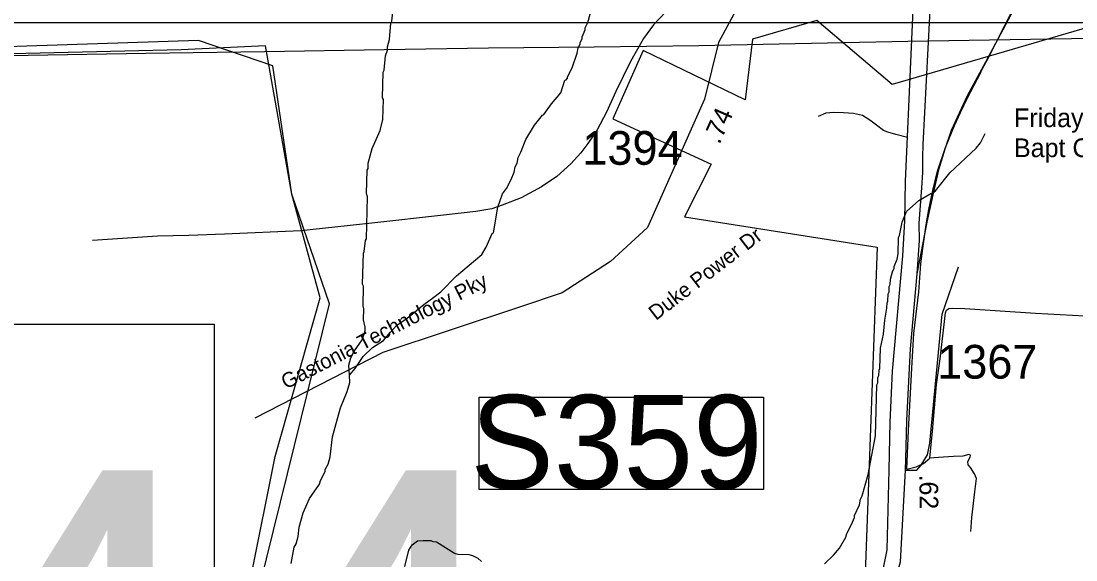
# Model space of a CAD drawing. Extents: x 1268485 to 1426702, y 514839 to 616766.
# Drawn here: x 1343444 to 1348066, y 570888 to 573250 of the extents above; entities that cross this region are included whole.
import ezdxf

# ---------------------------------------------------------------- set-up
doc = ezdxf.new("R2010")
doc.units = 0
for name, color, linetype in [('Old_Level_10', 7, 'Continuous'), ('Old_Level_11', 7, 'Continuous'), ('Old_Level_17', 7, 'Continuous'), ('Old_Level_22', 7, 'Continuous'), ('Old_Level_28', 7, 'Continuous'), ('Old_Level_3', 7, 'Continuous'), ('Old_Level_31', 7, 'Continuous'), ('Old_Level_32', 7, 'Continuous'), ('Old_Level_35', 7, 'Continuous'), ('Old_Level_39', 7, 'Continuous'), ('Old_Level_47', 7, 'Continuous'), ('Old_Level_48', 7, 'Continuous'), ('Old_Level_49', 7, 'Continuous'), ('Old_Level_56', 7, 'Continuous'), ('Old_Level_59', 7, 'Continuous'), ('Old_Level_62', 7, 'Continuous'), ('Old_Level_63', 7, 'Continuous'), ('Old_Level_8', 7, 'Continuous')]:
    doc.layers.add(name, color=color, linetype=linetype)

msp = doc.modelspace()

# ---------------------------------------------------------------- linework, layer by layer
at = {"layer": 'Old_Level_22'}
msp.add_line((1347795.039, 572866.797), (1347795.039, 572866.797), dxfattribs=at)
at = {"layer": 'Old_Level_28'}
for points in [[(1347376.267, 573878.802), (1347367.631, 573660.612), (1347317.75, 572547.009), (1347314.705, 572374.862), (1347307.093, 572220.997), (1347261.004, 571715.314), (1347250.869, 571492.188), (1347247.248, 571282.989), (1347237.23, 570932.156), (1347215.64, 570824.141), (1347204.845, 570683.722), (1347183.256, 570277.586), (1347148.139, 569730.891), (1347155.567, 569374.053), (1347177.855, 569217.936)], [(1347371.215, 572141.577), (1347380.389, 572288.27), (1347379.542, 572364.075), (1347390.827, 572519.588), (1347395.395, 572586.619), (1347395.395, 572653.649), (1347396.917, 572708.493), (1347433.978, 573411.442), (1347453.261, 573656.794)], [(1347318.924, 571282.25), (1347321.429, 571329.652), (1347325.195, 571498.949), (1347342.087, 571813.354), (1347371.215, 572141.577)], [(1347177.855, 569217.936), (1347218.715, 569452.111), (1347245.866, 570266.784), (1347271.773, 570787.416), (1347297.681, 570880.309), (1347318.924, 571282.25)]]:
    msp.add_lwpolyline(points, dxfattribs=at)
at = {"layer": 'Old_Level_3'}
msp.add_lwpolyline([(1344289.54, 569003.363), (1337453.023, 569003.363), (1337453.023, 571921.964), (1344289.54, 571921.964), (1344289.54, 569003.363)], dxfattribs=at)
at = {"layer": 'Old_Level_31'}
msp.add_line((1347356, 572235.537), (1347356, 572235.537), dxfattribs=at)
msp.add_lwpolyline([(1345451.65, 571601.772), (1346696.99, 571601.772), (1346696.99, 571196.716), (1345451.65, 571196.716), (1345451.65, 571601.772)], dxfattribs=at)
at = {"layer": 'Old_Level_32'}
msp.add_lwpolyline([(1347030.304, 574106.466), (1346920.321, 573849.792), (1346674.994, 573480.796), (1346500.473, 573156.458), (1346438.144, 572906.968), (1346188.827, 572345.614), (1346026.772, 572195.921), (1345814.853, 572058.701), (1345627.866, 571996.328), (1345029.507, 571796.736), (1344468.545, 571509.822)], dxfattribs=at)
at = {"layer": 'Old_Level_35'}
for points in [[(1347020.149, 574099.697), (1346998.004, 574040.95), (1346967.861, 573966.773), (1346931.362, 573886.135), (1346903.372, 573843.126), (1346883.995, 573818.417), (1346857.133, 573790.479), (1346794.9, 573734.551), (1346702.524, 573655.759), (1346643.981, 573607.624), (1346537.969, 573517.708), (1346458.717, 573453.065), (1346350.244, 573360.177), (1346269.966, 573289.793), (1346215.833, 573232.942), (1346171.849, 573173.169), (1346158.11, 573149.435)], [(1347654.785, 573035.989), (1347664.218, 573054.957), (1347677.136, 573078.64), (1347793.503, 573304.915), (1347818.827, 573354.025), (1347831.745, 573374.992), (1347851.225, 573400.88), (1347892.133, 573463.882)], [(1346158.11, 573149.435), (1346114.229, 573072.95), (1346050.868, 572940.384), (1346009.243, 572850.93), (1345969.155, 572772.857), (1345928.042, 572713.187), (1345896.669, 572672.637), (1345853.608, 572624.757), (1345791.99, 572568.932), (1345723.913, 572522.642), (1345635.022, 572475.685), (1345551.771, 572442.261), (1345506.25, 572427.292), (1345436.635, 572414.579), (1345295.456, 572398.637), (1344981.214, 572363.368), (1344669.842, 572331.072)], [(1347356.025, 571880.829), (1347378.58, 572062.915), (1347387.295, 572185.228), (1347395.907, 572252.64), (1347410.363, 572356.088), (1347421.744, 572424.524), (1347438.968, 572507.519), (1347460.499, 572592.052), (1347495.05, 572694.988), (1347534.83, 572791.977), (1347560.769, 572849.649), (1347591.527, 572912.702), (1347649.147, 573024.763), (1347654.785, 573035.989)], [(1347328.548, 572739.638), (1347276.669, 572753.172), (1347242.016, 572762.45), (1347223.869, 572770.755), (1347191.983, 572793.362), (1347163.378, 572815.558), (1347130.672, 572835.448), (1347091.405, 572844.266), (1347048.036, 572847.957), (1347005.488, 572849.29), (1346970.834, 572845.65), (1346936.283, 572831.758)], [(1344669.842, 572331.072), (1344335.095, 572316.359), (1344179.358, 572310.515), (1344042.28, 572307.644), (1343757.463, 572287.498)], [(1347426.152, 571334.826), (1347437.225, 571452.116), (1347456.09, 571656.451), (1347471.161, 571769.127), (1347495.358, 571970.539), (1347499.971, 571983.047), (1347508.788, 571990.378), (1347523.86, 571991.249), (1347579.121, 571989.865), (1347889.365, 571970.078), (1348105.08, 571958.441), (1348372.878, 571941.371)], [(1347325.267, 571286.485), (1347332.239, 571455.14), (1347347.925, 571728.885), (1347356.025, 571880.829)], [(1347325.267, 571286.485), (1347366.995, 571296.994), (1347397.958, 571310.579), (1347426.152, 571334.826)], [(1347605.265, 571013.305), (1347609.777, 571074.103), (1347623.002, 571186.42), (1347631.205, 571245.065), (1347621.259, 571265.262), (1347603.728, 571293.047), (1347594.91, 571305.555), (1347593.372, 571319.14), (1347603.42, 571338.363), (1347604.855, 571346.925), (1347597.371, 571349.744), (1347571.227, 571342.977), (1347529.294, 571341.542), (1347464.395, 571337.646), (1347426.152, 571334.826)]]:
    msp.add_lwpolyline(points, dxfattribs=at)
at = {"layer": 'Old_Level_39'}
msp.add_lwpolyline([(1347318.924, 571282.25), (1347369.141, 571281.838), (1347387.955, 571303.773), (1347415.501, 571348.243), (1347426.583, 571400.328), (1347480.225, 571965.917), (1347551.525, 572173.41)], dxfattribs=at)
at = {"layer": 'Old_Level_47'}
msp.add_lwpolyline([(1347371.215, 572141.577), (1347415.186, 572368.769), (1347444.113, 572501.306), (1347466.949, 572603.376), (1347492.83, 572690.211), (1347521.757, 572770.952), (1347591.789, 572923.762), (1347670.956, 573071.534), (1347747.078, 573213.213), (1347829.012, 573367.281)], dxfattribs=at)
at = {"layer": 'Old_Level_48'}
for points in [[(1344243.785, 569775.78), (1344795.769, 572010.653), (1344630.266, 572490.845), (1344547.515, 573053.828), (1344221.092, 573164.143), (1342715.018, 573114.468), (1342665.366, 572866.092), (1341093.538, 572589.614), (1341738.551, 575714.127), (1340300.614, 574705.514), (1340509.278, 574649.832), (1339301.057, 571207.568), (1339188.949, 571333.802), (1339032.382, 571377.67), (1338857.028, 571446.606), (1338769.351, 571528.076), (1338781.743, 571689.115), (1338649.341, 571805.022), (1338417.637, 571954.048), (1337672.875, 571954.048)], [(1349065.737, 572209.353), (1348850.583, 572341.819), (1348420.276, 572341.819), (1348718.181, 572855.129), (1348734.732, 572855.129), (1348635.43, 572937.92), (1348751.282, 573086.945), (1348569.228, 573169.737), (1348503.028, 573070.387), (1348420.276, 573186.295), (1348469.927, 573252.529), (1348337.525, 573285.645), (1347261.758, 572971.036), (1346930.752, 573252.529), (1346649.398, 573169.737), (1346616.298, 572904.803), (1346169.441, 573120.062), (1346037.039, 572822.012), (1346467.345, 572623.311), (1346351.493, 572391.494), (1347195.557, 572259.028), (1347129.356, 570470.727), (1346682.498, 570520.402), (1346665.948, 570007.093)]]:
    msp.add_lwpolyline(points, dxfattribs=at)
at = {"layer": 'Old_Level_49'}
for points in [[(1344243.785, 569775.78), (1344556.867, 571341.621), (1344754.296, 572037.316), (1344630.266, 572490.845), (1344514.505, 573140.512), (1344145.398, 573123.334), (1342660.384, 573088.979), (1342665.366, 572866.092), (1341170.984, 572704.516), (1341738.551, 575714.127), (1340418.966, 574813.419), (1340564.892, 574796.241), (1339327.644, 571288.814), (1339187.253, 571369.821), (1339114.743, 571501.87), (1338994.568, 571544.815), (1338882.977, 571493.282), (1338814.306, 571579.17), (1338781.743, 571689.115), (1338649.341, 571805.022), (1338393.696, 571931.312), (1338264.937, 571905.545), (1338058.924, 571939.901), (1337921.582, 571905.545)], [(1349088.129, 572247.507), (1348750.102, 572368.92), (1348420.276, 572341.819), (1348718.181, 572855.129), (1348734.732, 572855.129), (1348635.43, 572937.92), (1348751.282, 573086.945), (1348569.228, 573169.737), (1348503.028, 573070.387), (1348420.276, 573186.295), (1348469.927, 573252.529), (1348337.525, 573285.645), (1347261.758, 572971.036), (1346930.752, 573252.529), (1346649.398, 573169.737), (1346616.298, 572904.803), (1346169.441, 573120.062), (1346037.039, 572822.012), (1346467.345, 572623.311), (1346351.493, 572391.494), (1347195.557, 572259.028), (1347129.356, 570470.727), (1346682.498, 570520.402), (1346665.948, 570007.093)]]:
    msp.add_lwpolyline(points, dxfattribs=at)
at = {"layer": 'Old_Level_56'}
msp.add_lwpolyline([(1342957.492, 573096.232), (1343475.838, 573100.801), (1343990.264, 573109.452), (1344510.651, 573115.982), (1345035.082, 573124.631), (1345491.663, 573132.446), (1345955.968, 573136.303), (1346414.309, 573142.081), (1347329.16, 573162.078), (1348404.217, 573178.449)], dxfattribs=at)
at = {"layer": 'Old_Level_59'}
msp.add_lwpolyline([(1344882.994, 571697.409), (1344880.226, 571741.803), (1344888.94, 571773.586), (1344905.755, 571805.164), (1344938.871, 571852.326), (1344951.789, 571892.004), (1344952.199, 571907.998), (1344944.92, 571940.14), (1344946.15, 571988.122), (1344942.459, 572002.219), (1344944.51, 572088.188), (1344940.716, 572096.287), (1344943.997, 572232.185), (1344948.201, 572240.08), (1344953.327, 572287.959), (1344957.53, 572295.854), (1344961.939, 572479.735), (1344958.248, 572493.781), (1344960.709, 572595.743), (1344964.912, 572603.637), (1344965.527, 572627.628), (1344982.957, 572691.194), (1345016.893, 572770.344), (1345030.016, 572818.019), (1345032.169, 572905.936), (1345028.376, 572914.035), (1345031.042, 573025.942), (1345035.245, 573033.836), (1345040.782, 573097.71), (1345049.394, 573121.496), (1345049.701, 573137.49), (1345058.519, 573169.273), (1345064.26, 573241.144), (1345068.464, 573249.039), (1345073.385, 573288.921)], dxfattribs=at)
at = {"layer": 'Old_Level_62'}
for points in [[(1344882.994, 571697.409), (1344907.805, 571727.091), (1344943.074, 571780.2), (1344984.085, 571819.21), (1345032.785, 571849.968), (1345063.542, 571886.109), (1345088.764, 571916.149), (1345136.541, 571947.163), (1345208.617, 572007.346), (1345252.805, 572039.539), (1345283.871, 572063.735), (1345351.64, 572134.017), (1345463.804, 572227.213), (1345482.566, 572258.74), (1345508.915, 572318.82), (1345514.144, 572321.998), (1345532.804, 572433.496), (1345554.232, 572492.961), (1345570.739, 572516.542), (1345591.756, 572556.014), (1345604.47, 572587.695), (1345609.083, 572611.583), (1345617.491, 572627.372), (1345622.002, 572651.261), (1345634.612, 572674.944), (1345655.938, 572730.411), (1345693.462, 572793.464), (1345729.039, 572837.704), (1345734.575, 572840.472), (1345767.691, 572887.224), (1345808.804, 572934.591), (1345826.131, 572990.16), (1345832.18, 572992.006), (1345838.434, 572999.849), (1345838.537, 573005.847), (1345859.452, 573045.319), (1345880.982, 573108.783), (1345885.596, 573132.671), (1345894.003, 573148.46), (1345894.208, 573156.458), (1345902.513, 573172.247), (1345902.718, 573180.244), (1345915.534, 573211.924), (1345915.636, 573219.921), (1345928.247, 573243.605), (1345963.311, 573370.737)], [(1344882.994, 571697.409), (1344880.226, 571741.803), (1344888.94, 571773.586), (1344905.755, 571805.164), (1344938.871, 571852.326), (1344951.789, 571892.004), (1344952.199, 571907.998), (1344944.92, 571940.14), (1344946.15, 571988.122), (1344942.459, 572002.219), (1344944.51, 572088.188), (1344940.716, 572096.287), (1344943.997, 572232.185), (1344948.201, 572240.08), (1344953.327, 572287.959), (1344957.53, 572295.854), (1344961.939, 572479.735), (1344958.248, 572493.781), (1344960.709, 572595.743), (1344964.912, 572603.637), (1344965.527, 572627.628), (1344982.957, 572691.194), (1345016.893, 572770.344), (1345030.016, 572818.019), (1345032.169, 572905.936), (1345028.376, 572914.035), (1345031.042, 573025.942), (1345035.245, 573033.836), (1345040.782, 573097.71), (1345049.394, 573121.496), (1345049.701, 573137.49), (1345058.519, 573169.273), (1345064.26, 573241.144), (1345068.464, 573249.039), (1345073.385, 573288.921)], [(1346964.478, 570870.589), (1347004.053, 570908.933), (1347030.812, 570940.306), (1347057.981, 570987.622), (1347062.39, 571003.513), (1347083.305, 571042.986), (1347096.019, 571074.666), (1347096.224, 571082.663), (1347117.447, 571130.133), (1347121.958, 571154.021), (1347130.365, 571169.81), (1347155.586, 571262.853), (1347188.702, 571432.329), (1347194.033, 571656.194), (1347198.237, 571664.088), (1347198.852, 571688.08), (1347202.953, 571695.974), (1347203.568, 571719.965), (1347207.772, 571727.86), (1347209.925, 571815.776), (1347223.356, 571877.138), (1347228.892, 571939.32), (1347238.12, 571991.096), (1347238.632, 572015.035), (1347242.836, 572022.981), (1347243.656, 572054.918), (1347247.86, 572062.812), (1347248.372, 572086.803), (1347252.576, 572094.698), (1347253.191, 572118.689), (1347261.906, 572150.472), (1347270.313, 572166.261), (1347270.518, 572174.258), (1347283.231, 572205.939), (1347287.845, 572229.827), (1347289.588, 572301.8), (1347293.791, 572309.695), (1347305.684, 572368.647), (1347323.934, 572415.809), (1347377.453, 572463.587), (1347430.151, 572494.242), (1347436.2, 572494.139), (1347450.451, 572505.776), (1347514.325, 572584.157), (1347628.949, 572693.297), (1347647.506, 572716.826), (1347668.524, 572756.298)], [(1344627.294, 570872.126), (1344641.033, 570943.792), (1344649.337, 570959.581), (1344658.154, 570991.364), (1344663.076, 571031.247), (1344680.608, 571094.813), (1344708.187, 571158.122), (1344751.658, 571221.023), (1344756.067, 571236.914), (1344776.982, 571276.387), (1344777.187, 571284.384), (1344789.798, 571308.067), (1344798.513, 571339.85), (1344808.663, 571427.561), (1344843.726, 571554.693), (1344873.357, 571625.949), (1344884.327, 571665.678), (1344882.994, 571697.409)], [(1345125.238, 570859.698), (1345142.975, 570931.261), (1345157.534, 570954.893), (1345181.935, 570972.271), (1345206.644, 570973.502)], [(1345206.644, 570973.502), (1345239.965, 570972.835), (1345247.86, 570968.631), (1345263.854, 570968.221), (1345342.696, 570918.291), (1345358.588, 570913.882), (1345406.57, 570912.704), (1345422.461, 570908.295), (1345446.145, 570895.684), (1345461.729, 570881.331)]]:
    msp.add_lwpolyline(points, dxfattribs=at)
at = {"layer": 'Old_Level_63'}
msp.add_lwpolyline([(1305516.95, 558564.883), (1305516.95, 529802.059), (1368033.021, 529802.059), (1368033.021, 573241.255), (1305516.95, 573241.255), (1305516.95, 558564.883)], dxfattribs=at)

# ---------------------------------------------------------------- texts
at = {"layer": 'Old_Level_10'}
msp.add_text('Duke Power Dr', height=65.61666, rotation=37.5077, dxfattribs=at).set_placement((1346225.713, 571935.404))
at = {"layer": 'Old_Level_11'}
msp.add_text('Gastonia Technology Pky', height=65.61666, rotation=27.088272, dxfattribs=at).set_placement((1344604.698, 571634.736))
at = {"layer": 'Old_Level_17'}
for s, rotation, p in [('.74', 66.052303, (1346504.337, 572706.178)), ('.62', 270.543908, (1347380.076, 571262.373))]:
    msp.add_text(s, height=82.0208, rotation=rotation, dxfattribs=at).set_placement(p)
at = {"layer": 'Old_Level_22'}
for s, height, p in [('Friday Memorial', 82.02083, (1347795.039, 572784.776)), ('Bapt Ch', 82.0208, (1347795.039, 572653.543))]:
    msp.add_text(s, height=height, dxfattribs=at).set_placement(p)
at = {"layer": 'Old_Level_3'}
msp.add_text('B-4344', height=1788.0542, dxfattribs=at).set_placement((1337941.969, 569493.115))
at = {"layer": 'Old_Level_31'}
msp.add_text('S359', height=410.1042, dxfattribs=at).set_placement((1345413.082, 571201.023))
at = {"layer": 'Old_Level_8'}
for s, p in [('1394', (1345903.56, 572619.917)), ('1367', (1347458.483, 571682.997))]:
    msp.add_text(s, height=147.6375, dxfattribs=at).set_placement(p)

doc.saveas('drawing.dxf')
